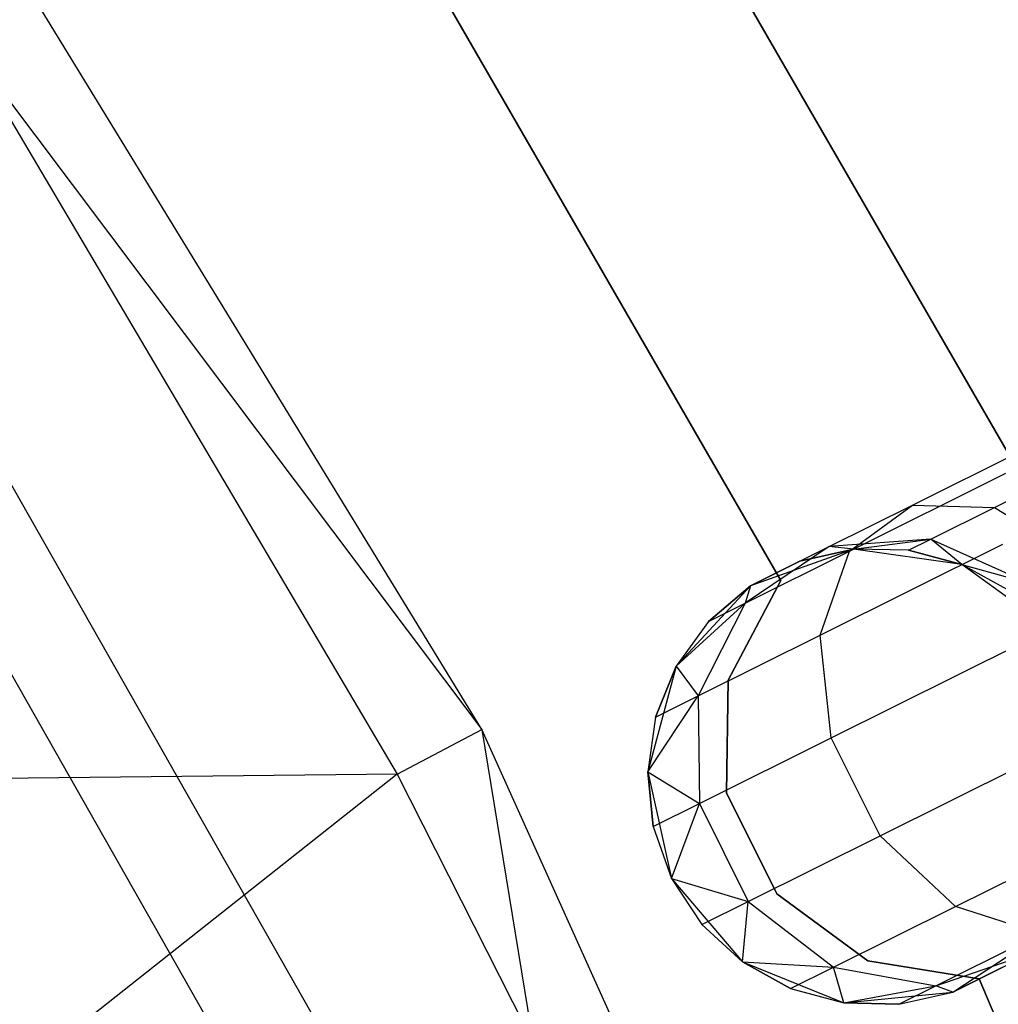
# Model space of a CAD drawing. Extents: x -189 to 189, y -189 to 189.
# Tile 272 of 338: x 33.17 to 37.45, y 17.34 to 21.64. Entities that reach past the tile are written whole.
import ezdxf

# ---------------------------------------------------------------- set-up
doc = ezdxf.new("R2010")
doc.units = 0
doc.header["$LTSCALE"] = 25.4
doc.layers.get('0').update_dxf_attribs({"linetype": 'CONTINUOUS'})

# ---------------------------------------------------------------- blocks, each defined once
blk = doc.blocks.new('NL2500012474_STL')
at = {"color": 0}
for p, q in [((226.7035, 23.4418, 186), (229.3168, 18.9155, 186)), ((229.3168, 18.9155, 178.5), (226.7035, 23.4418, 178.5)), ((229.3168, 18.9155, 178.5), (226.7035, 23.4418, 178.5)), ((226.7035, 23.4418, 186), (229.3168, 18.9155, 186)), ((226.5022, 18.5971, 149), (223.8931, 22.8603, 149)), ((226.5022, 18.5971, 149), (223.8931, 22.8603, 149)), ((226.2412, 21.9666, 185), (227.8101, 19.2489, 185)), ((227.8101, 19.2489, 183), (226.2412, 21.9666, 183)), ((227.8101, 19.2489, 183), (226.2412, 21.9666, 183)), ((226.2412, 21.9666, 185), (227.8101, 19.2489, 185)), ((224.2311, 21.617, 173.0052), (226.5022, 18.5971, 149)), ((224.2311, 21.617, 173.0052), (226.5022, 18.5971, 149)), ((224.2311, 21.617, 173.0052), (226.1318, 18.4013, 173.0052)), ((224.2311, 21.617, 173.0052), (226.1318, 18.4013, 173.0052)), ((223.5782, 21.1881, 149), (226.0236, 16.8886, 149)), ((223.5782, 21.1881, 149), (226.0236, 16.8886, 149)), ((223.2354, 20.9629, 172.4995), (225.6548, 16.7091, 172.4995)), ((223.2354, 20.9629, 172.4995), (225.6548, 16.7091, 172.4995)), ((228.3857, 19.578, 178.171), (228.9315, 19.8498, 177.7636)), ((228.3857, 19.578, 178.171), (228.9315, 19.8498, 177.7636)), ((228.7446, 19.5672, 178.4875), (229.1604, 19.7742, 178.1771)), ((228.7446, 19.5672, 178.4875), (229.1604, 19.7742, 178.1771)), ((228.1106, 19.3766, 177.8351), (228.7944, 19.7171, 177.3246)), ((228.1106, 19.3766, 177.8351), (228.7944, 19.7171, 177.3246)), ((228.021, 19.3964, 178.7808), (228.3857, 19.578, 178.171)), ((228.021, 19.3964, 178.7808), (228.3857, 19.578, 178.171)), ((228.1106, 19.3766, 177.8351), (228.3857, 19.578, 178.171)), ((228.1106, 19.3766, 177.8351), (228.3857, 19.578, 178.171)), ((228.3857, 19.578, 178.171), (228.7446, 19.5672, 178.4875)), ((228.3857, 19.578, 178.171), (228.7446, 19.5672, 178.4875)), ((228.4667, 19.4288, 178.952), (228.7446, 19.5672, 178.4875)), ((228.4667, 19.4288, 178.952), (228.7446, 19.5672, 178.4875)), ((228.7446, 19.5672, 178.4875), (229.1052, 19.3465, 178.7119)), ((228.7446, 19.5672, 178.4875), (229.1052, 19.3465, 178.7119)), ((228.4667, 19.4288, 178.952), (228.021, 19.3964, 178.7808)), ((228.4667, 19.4288, 178.952), (228.021, 19.3964, 178.7808)), ((228.1281, 19.3854, 179.5), (228.4667, 19.4288, 178.952)), ((228.1281, 19.3854, 179.5), (228.4667, 19.4288, 178.952)), ((228.3691, 19.3802, 179.5), (228.4667, 19.4288, 178.952)), ((228.3691, 19.3802, 179.5), (228.4667, 19.4288, 178.952)), ((228.4667, 19.4288, 178.952), (228.8889, 19.2388, 179.0735)), ((228.6019, 19.3176, 179.5), (228.4667, 19.4288, 178.952)), ((228.6019, 19.3176, 179.5), (228.4667, 19.4288, 178.952)), ((228.4667, 19.4288, 178.952), (228.8889, 19.2388, 179.0735)), ((228.021, 19.3964, 178.7808), (227.6537, 19.1491, 178.599)), ((228.021, 19.3964, 178.7808), (227.6537, 19.1491, 178.599)), ((227.6771, 19.2252, 179.5), (228.021, 19.3964, 178.7808)), ((227.6771, 19.2252, 179.5), (228.021, 19.3964, 178.7808)), ((228.1281, 19.3854, 185), (227.6771, 19.2252, 185)), ((228.1281, 19.3854, 185), (227.6771, 19.2252, 185)), ((227.8929, 19.3327, 179.5), (228.021, 19.3964, 178.7808)), ((227.8929, 19.3327, 179.5), (228.021, 19.3964, 178.7808)), ((228.1281, 19.3854, 179.5), (227.8929, 19.3327, 179.5)), ((227.8929, 19.3327, 179.5), (228.1281, 19.3854, 185)), ((227.8929, 19.3327, 179.5), (228.1281, 19.3854, 185)), ((228.1281, 19.3854, 179.5), (227.8929, 19.3327, 179.5)), ((227.9825, 19.0091, 177.5565), (228.7807, 19.4066, 176.9607)), ((227.9825, 19.0091, 177.5565), (228.7807, 19.4066, 176.9607)), ((228.1281, 19.3854, 179.5), (228.021, 19.3964, 178.7808)), ((228.1281, 19.3854, 179.5), (228.021, 19.3964, 178.7808)), ((228.6019, 19.3176, 185), (228.1281, 19.3854, 185)), ((228.3691, 19.3802, 179.5), (228.1281, 19.3854, 185)), ((228.6019, 19.3176, 185), (228.1281, 19.3854, 185)), ((228.3691, 19.3802, 179.5), (228.1281, 19.3854, 179.5)), ((228.1281, 19.3854, 179.5), (228.1281, 19.3854, 185)), ((228.3691, 19.3802, 179.5), (228.1281, 19.3854, 185)), ((228.1281, 19.3854, 179.5), (228.1281, 19.3854, 185)), ((228.3691, 19.3802, 179.5), (228.1281, 19.3854, 179.5)), ((228.6019, 19.3176, 179.5), (228.3691, 19.3802, 179.5)), ((228.3691, 19.3802, 179.5), (228.6019, 19.3176, 185)), ((228.3691, 19.3802, 179.5), (228.6019, 19.3176, 185)), ((228.6019, 19.3176, 179.5), (228.3691, 19.3802, 179.5)), ((227.6537, 19.1491, 178.599), (228.1106, 19.3766, 177.8351)), ((227.6537, 19.1491, 178.599), (228.1106, 19.3766, 177.8351)), ((227.9825, 19.0091, 177.5565), (228.1106, 19.3766, 177.8351)), ((227.9825, 19.0091, 177.5565), (228.1106, 19.3766, 177.8351)), ((227.8929, 19.3327, 179.5), (227.6771, 19.2252, 185)), ((227.8929, 19.3327, 179.5), (227.6771, 19.2252, 185)), ((228.9899, 19.0373, 185), (228.6019, 19.3176, 185)), ((228.813, 19.201, 179.5), (228.6019, 19.3176, 185)), ((228.9899, 19.0373, 185), (228.6019, 19.3176, 185)), ((228.813, 19.201, 179.5), (228.6019, 19.3176, 179.5)), ((228.6019, 19.3176, 179.5), (228.6019, 19.3176, 185)), ((228.813, 19.201, 179.5), (228.6019, 19.3176, 185)), ((228.6019, 19.3176, 179.5), (228.6019, 19.3176, 185)), ((228.6019, 19.3176, 179.5), (228.8889, 19.2388, 179.0735)), ((228.6019, 19.3176, 179.5), (228.8889, 19.2388, 179.0735)), ((228.813, 19.201, 179.5), (228.6019, 19.3176, 179.5)), ((227.6771, 19.2252, 185), (227.3521, 18.8738, 185)), ((227.6771, 19.2252, 185), (227.3521, 18.8738, 185)), ((227.6771, 19.2252, 179.5), (227.4933, 19.0692, 179.5)), ((227.4933, 19.0692, 179.5), (227.6771, 19.2252, 185)), ((227.4933, 19.0692, 179.5), (227.6771, 19.2252, 185)), ((227.6771, 19.2252, 179.5), (227.4933, 19.0692, 179.5)), ((227.8101, 19.2489, 185), (227.5793, 18.8128, 185)), ((227.5793, 18.8128, 183), (227.8101, 19.2489, 183)), ((227.5793, 18.8128, 183), (227.8101, 19.2489, 183)), ((227.8101, 19.2489, 185), (227.5793, 18.8128, 185)), ((227.6771, 19.2252, 179.5), (227.6537, 19.1491, 178.599)), ((227.6771, 19.2252, 179.5), (227.6537, 19.1491, 178.599)), ((227.6771, 19.2252, 179.5), (227.6771, 19.2252, 185)), ((227.6771, 19.2252, 179.5), (227.6771, 19.2252, 185)), ((227.8101, 19.2489, 185), (227.8101, 19.2489, 183)), ((227.8101, 19.2489, 185), (227.8101, 19.2489, 183)), ((227.3521, 18.8738, 179.5), (227.6537, 19.1491, 178.599)), ((227.3521, 18.8738, 179.5), (227.6537, 19.1491, 178.599)), ((227.6537, 19.1491, 178.599), (227.4491, 18.7435, 178.4482)), ((227.6537, 19.1491, 178.599), (227.4491, 18.7435, 178.4482)), ((227.4933, 19.0692, 179.5), (227.6537, 19.1491, 178.599)), ((227.4933, 19.0692, 179.5), (227.6537, 19.1491, 178.599)), ((227.4933, 19.0692, 179.5), (227.3521, 18.8738, 185)), ((227.4933, 19.0692, 179.5), (227.3521, 18.8738, 179.5)), ((227.4933, 19.0692, 179.5), (227.3521, 18.8738, 185)), ((227.4933, 19.0692, 179.5), (227.3521, 18.8738, 179.5)), ((227.4491, 18.7435, 178.4482), (227.9825, 19.0091, 177.5565)), ((227.4491, 18.7435, 178.4482), (227.9825, 19.0091, 177.5565)), ((228.0306, 18.5596, 177.3992), (227.9825, 19.0091, 177.5565)), ((228.0306, 18.5596, 177.3992), (227.9825, 19.0091, 177.5565)), ((228.0306, 18.5596, 177.3992), (228.8934, 18.9892, 176.7552)), ((228.0306, 18.5596, 177.3992), (228.8934, 18.9892, 176.7552)), ((227.3521, 18.8738, 185), (227.2277, 18.4116, 185)), ((227.3521, 18.8738, 185), (227.2277, 18.4116, 185)), ((227.3521, 18.8738, 179.5), (227.2619, 18.6503, 179.5)), ((227.2619, 18.6503, 179.5), (227.3521, 18.8738, 185)), ((227.2619, 18.6503, 179.5), (227.3521, 18.8738, 185)), ((227.3521, 18.8738, 179.5), (227.2619, 18.6503, 179.5)), ((227.3521, 18.8738, 179.5), (227.3521, 18.8738, 185)), ((227.3521, 18.8738, 179.5), (227.3521, 18.8738, 185)), ((227.3521, 18.8738, 179.5), (227.4491, 18.7435, 178.4482)), ((227.3521, 18.8738, 179.5), (227.4491, 18.7435, 178.4482)), ((227.5793, 18.8128, 185), (227.5731, 18.3195, 185)), ((227.5731, 18.3195, 183), (227.5793, 18.8128, 183)), ((227.5731, 18.3195, 183), (227.5793, 18.8128, 183)), ((227.5793, 18.8128, 185), (227.5731, 18.3195, 185)), ((227.5793, 18.8128, 185), (227.5793, 18.8128, 183)), ((227.5793, 18.8128, 185), (227.5793, 18.8128, 183)), ((227.2277, 18.4116, 179.5), (227.4491, 18.7435, 178.4482)), ((227.2277, 18.4116, 179.5), (227.4491, 18.7435, 178.4482)), ((227.2619, 18.6503, 179.5), (227.4491, 18.7435, 178.4482)), ((227.2619, 18.6503, 179.5), (227.4491, 18.7435, 178.4482)), ((227.4491, 18.7435, 178.4482), (227.4541, 18.2726, 178.3631)), ((227.4491, 18.7435, 178.4482), (227.4541, 18.2726, 178.3631)), ((227.2619, 18.6503, 179.5), (227.2277, 18.4116, 185)), ((227.2619, 18.6503, 179.5), (227.2277, 18.4116, 179.5)), ((227.2619, 18.6503, 179.5), (227.2277, 18.4116, 185)), ((227.2619, 18.6503, 179.5), (227.2277, 18.4116, 179.5)), ((226.1318, 18.4013, 173.0052), (226.5022, 18.5971, 149)), ((226.1318, 18.4013, 173.0052), (226.5022, 18.5971, 149)), ((226.5022, 18.5971, 149), (226.726, 17.2305, 173.0052)), ((228.5563, 14.0406, 149), (226.5022, 18.5971, 149)), ((226.5022, 18.5971, 149), (226.726, 17.2305, 173.0052)), ((228.5563, 14.0406, 149), (226.5022, 18.5971, 149)), ((227.4541, 18.2726, 178.3631), (228.0306, 18.5596, 177.3992)), ((227.4541, 18.2726, 178.3631), (228.0306, 18.5596, 177.3992)), ((228.2439, 18.1312, 177.3992), (228.0306, 18.5596, 177.3992)), ((228.2439, 18.1312, 177.3992), (228.0306, 18.5596, 177.3992)), ((228.2439, 18.1312, 177.3992), (229.1067, 18.5608, 176.7552)), ((228.2439, 18.1312, 177.3992), (229.1067, 18.5608, 176.7552)), ((226.1318, 18.4013, 173.0052), (219.2208, 18.3255, 179)), ((226.1318, 18.4013, 173.0052), (219.2208, 18.3255, 179)), ((226.1318, 18.4013, 173.0052), (221.3359, 14.6067, 179)), ((226.1318, 18.4013, 173.0052), (221.3359, 14.6067, 179)), ((226.1318, 18.4013, 173.0052), (226.726, 17.2305, 173.0052)), ((226.1318, 18.4013, 173.0052), (226.726, 17.2305, 173.0052)), ((227.2277, 18.4116, 185), (227.3323, 17.9446, 185)), ((227.2277, 18.4116, 179.5), (227.2277, 18.4116, 185)), ((227.2277, 18.4116, 179.5), (227.2277, 18.4116, 185)), ((227.2277, 18.4116, 179.5), (227.2516, 18.1718, 179.5)), ((227.2516, 18.1718, 179.5), (227.2277, 18.4116, 185)), ((227.2516, 18.1718, 179.5), (227.2277, 18.4116, 185)), ((227.2277, 18.4116, 185), (227.3323, 17.9446, 185)), ((227.2277, 18.4116, 179.5), (227.2516, 18.1718, 179.5)), ((227.2277, 18.4116, 179.5), (227.4541, 18.2726, 178.3631)), ((227.2277, 18.4116, 179.5), (227.4541, 18.2726, 178.3631)), ((227.5731, 18.3195, 185), (227.5731, 18.3195, 183)), ((227.5731, 18.3195, 185), (227.5731, 18.3195, 183)), ((227.5731, 18.3195, 185), (227.793, 17.8778, 185)), ((227.793, 17.8778, 183), (227.5731, 18.3195, 183)), ((227.793, 17.8778, 183), (227.5731, 18.3195, 183)), ((227.5731, 18.3195, 185), (227.793, 17.8778, 185)), ((227.2516, 18.1718, 179.5), (227.4541, 18.2726, 178.3631)), ((227.2516, 18.1718, 179.5), (227.4541, 18.2726, 178.3631)), ((227.3323, 17.9446, 179.5), (227.4541, 18.2726, 178.3631)), ((227.3323, 17.9446, 179.5), (227.4541, 18.2726, 178.3631)), ((227.4541, 18.2726, 178.3631), (227.6674, 17.8441, 178.3631)), ((227.4541, 18.2726, 178.3631), (227.6674, 17.8441, 178.3631)), ((228.5736, 17.8219, 177.5565), (229.3718, 18.2194, 176.9607)), ((228.5736, 17.8219, 177.5565), (229.3718, 18.2194, 176.9607)), ((227.2516, 18.1718, 179.5), (227.3323, 17.9446, 185)), ((227.2516, 18.1718, 179.5), (227.3323, 17.9446, 185)), ((227.2516, 18.1718, 179.5), (227.3323, 17.9446, 179.5)), ((227.2516, 18.1718, 179.5), (227.3323, 17.9446, 179.5)), ((227.6674, 17.8441, 178.3631), (228.2439, 18.1312, 177.3992)), ((227.6674, 17.8441, 178.3631), (228.2439, 18.1312, 177.3992)), ((228.5736, 17.8219, 177.5565), (228.2439, 18.1312, 177.3992)), ((228.5736, 17.8219, 177.5565), (228.2439, 18.1312, 177.3992)), ((227.3323, 17.9446, 185), (227.642, 17.5796, 185)), ((227.3323, 17.9446, 185), (227.642, 17.5796, 185)), ((227.3323, 17.9446, 185), (227.465, 17.7433, 179.5)), ((227.3323, 17.9446, 179.5), (227.3323, 17.9446, 185)), ((227.3323, 17.9446, 179.5), (227.3323, 17.9446, 185)), ((227.3323, 17.9446, 179.5), (227.465, 17.7433, 179.5)), ((227.3323, 17.9446, 185), (227.465, 17.7433, 179.5)), ((227.3323, 17.9446, 179.5), (227.465, 17.7433, 179.5)), ((227.3323, 17.9446, 179.5), (227.6674, 17.8441, 178.3631)), ((227.3323, 17.9446, 179.5), (227.6674, 17.8441, 178.3631)), ((227.793, 17.8778, 185), (227.793, 17.8778, 183)), ((227.793, 17.8778, 185), (227.793, 17.8778, 183)), ((227.793, 17.8778, 185), (228.1904, 17.5853, 185)), ((228.1904, 17.5853, 183), (227.793, 17.8778, 183)), ((228.1904, 17.5853, 183), (227.793, 17.8778, 183)), ((227.793, 17.8778, 185), (228.1904, 17.5853, 185)), ((227.465, 17.7433, 179.5), (227.6674, 17.8441, 178.3631)), ((227.465, 17.7433, 179.5), (227.6674, 17.8441, 178.3631)), ((227.642, 17.5796, 179.5), (227.6674, 17.8441, 178.3631)), ((227.642, 17.5796, 179.5), (227.6674, 17.8441, 178.3631)), ((227.6674, 17.8441, 178.3631), (228.0403, 17.5563, 178.4482)), ((227.6674, 17.8441, 178.3631), (228.0403, 17.5563, 178.4482)), ((228.0403, 17.5563, 178.4482), (228.5736, 17.8219, 177.5565)), ((228.0403, 17.5563, 178.4482), (228.5736, 17.8219, 177.5565)), ((228.9442, 17.7027, 177.8351), (228.5736, 17.8219, 177.5565)), ((228.9442, 17.7027, 177.8351), (228.5736, 17.8219, 177.5565)), ((227.465, 17.7433, 179.5), (227.642, 17.5796, 185)), ((227.465, 17.7433, 179.5), (227.642, 17.5796, 179.5)), ((227.465, 17.7433, 179.5), (227.642, 17.5796, 185)), ((227.465, 17.7433, 179.5), (227.642, 17.5796, 179.5)), ((228.4873, 17.4751, 178.599), (228.9442, 17.7027, 177.8351)), ((228.4873, 17.4751, 178.599), (228.9442, 17.7027, 177.8351)), ((228.5621, 17.4479, 185), (228.9617, 17.7114, 185)), ((228.5621, 17.4479, 185), (228.9617, 17.7114, 185)), ((228.4873, 17.4751, 178.599), (228.9059, 17.6192, 178.7808)), ((228.4873, 17.4751, 178.599), (228.9059, 17.6192, 178.7808)), ((228.5621, 17.4479, 179.5), (228.9059, 17.6192, 178.7808)), ((228.5621, 17.4479, 179.5), (228.9059, 17.6192, 178.7808)), ((227.642, 17.5796, 185), (228.0858, 17.4004, 185)), ((227.642, 17.5796, 179.5), (227.642, 17.5796, 185)), ((227.642, 17.5796, 179.5), (227.642, 17.5796, 185)), ((227.642, 17.5796, 179.5), (227.853, 17.4631, 179.5)), ((227.853, 17.4631, 179.5), (227.642, 17.5796, 185)), ((227.853, 17.4631, 179.5), (227.642, 17.5796, 185)), ((227.642, 17.5796, 185), (228.0858, 17.4004, 185)), ((227.642, 17.5796, 179.5), (227.853, 17.4631, 179.5)), ((227.642, 17.5796, 179.5), (228.0403, 17.5563, 178.4482)), ((227.642, 17.5796, 179.5), (228.0403, 17.5563, 178.4482)), ((228.1904, 17.5853, 185), (228.1904, 17.5853, 183)), ((228.1904, 17.5853, 185), (228.1904, 17.5853, 183)), ((228.1904, 17.5853, 185), (228.6775, 17.5066, 185)), ((228.6775, 17.5066, 183), (228.1904, 17.5853, 183)), ((228.6775, 17.5066, 183), (228.1904, 17.5853, 183)), ((228.1904, 17.5853, 185), (228.6775, 17.5066, 185)), ((227.853, 17.4631, 179.5), (228.0403, 17.5563, 178.4482)), ((227.853, 17.4631, 179.5), (228.0403, 17.5563, 178.4482)), ((228.0858, 17.4004, 179.5), (228.0403, 17.5563, 178.4482)), ((228.0403, 17.5563, 178.4482), (228.4873, 17.4751, 178.599)), ((228.0858, 17.4004, 179.5), (228.0403, 17.5563, 178.4482)), ((228.0403, 17.5563, 178.4482), (228.4873, 17.4751, 178.599)), ((228.7779, 17.5554, 179.5), (228.5621, 17.4479, 185)), ((228.7779, 17.5554, 179.5), (228.5621, 17.4479, 185)), ((228.6775, 17.5066, 185), (228.6775, 17.5066, 183)), ((228.6775, 17.5066, 185), (229.9, 14.6176, 185)), ((229.9, 14.6176, 183), (228.6775, 17.5066, 183)), ((228.6775, 17.5066, 185), (228.6775, 17.5066, 183)), ((229.9, 14.6176, 183), (228.6775, 17.5066, 183)), ((228.6775, 17.5066, 185), (229.9, 14.6176, 185)), ((227.853, 17.4631, 179.5), (228.0858, 17.4004, 185)), ((227.853, 17.4631, 179.5), (228.0858, 17.4004, 179.5)), ((227.853, 17.4631, 179.5), (228.0858, 17.4004, 185)), ((227.853, 17.4631, 179.5), (228.0858, 17.4004, 179.5)), ((228.0858, 17.4004, 179.5), (228.4873, 17.4751, 178.599)), ((228.0858, 17.4004, 179.5), (228.4873, 17.4751, 178.599)), ((228.0858, 17.4004, 185), (228.5621, 17.4479, 185)), ((228.0858, 17.4004, 185), (228.5621, 17.4479, 185)), ((228.3268, 17.3953, 179.5), (228.4873, 17.4751, 178.599)), ((228.3268, 17.3953, 179.5), (228.4873, 17.4751, 178.599)), ((228.3268, 17.3953, 179.5), (228.5621, 17.4479, 185)), ((228.3268, 17.3953, 179.5), (228.5621, 17.4479, 179.5)), ((228.3268, 17.3953, 179.5), (228.5621, 17.4479, 185)), ((228.3268, 17.3953, 179.5), (228.5621, 17.4479, 179.5)), ((228.5621, 17.4479, 179.5), (228.4873, 17.4751, 178.599)), ((228.5621, 17.4479, 179.5), (228.4873, 17.4751, 178.599)), ((228.5621, 17.4479, 179.5), (228.5621, 17.4479, 185)), ((228.5621, 17.4479, 179.5), (228.5621, 17.4479, 185)), ((228.0858, 17.4004, 179.5), (228.0858, 17.4004, 185)), ((228.0858, 17.4004, 179.5), (228.0858, 17.4004, 185)), ((228.0858, 17.4004, 179.5), (228.3268, 17.3953, 179.5)), ((228.3268, 17.3953, 179.5), (228.0858, 17.4004, 185)), ((228.3268, 17.3953, 179.5), (228.0858, 17.4004, 185)), ((228.0858, 17.4004, 179.5), (228.3268, 17.3953, 179.5))]:
    blk.add_line(p, q, dxfattribs=at)

msp = doc.modelspace()

# ---------------------------------------------------------------- block references
at = {"color": 0}
msp.add_blockref('NL2500012474_STL', (-191.3111, -0.0584, -1716.743), dxfattribs=at)

doc.saveas('drawing.dxf')
